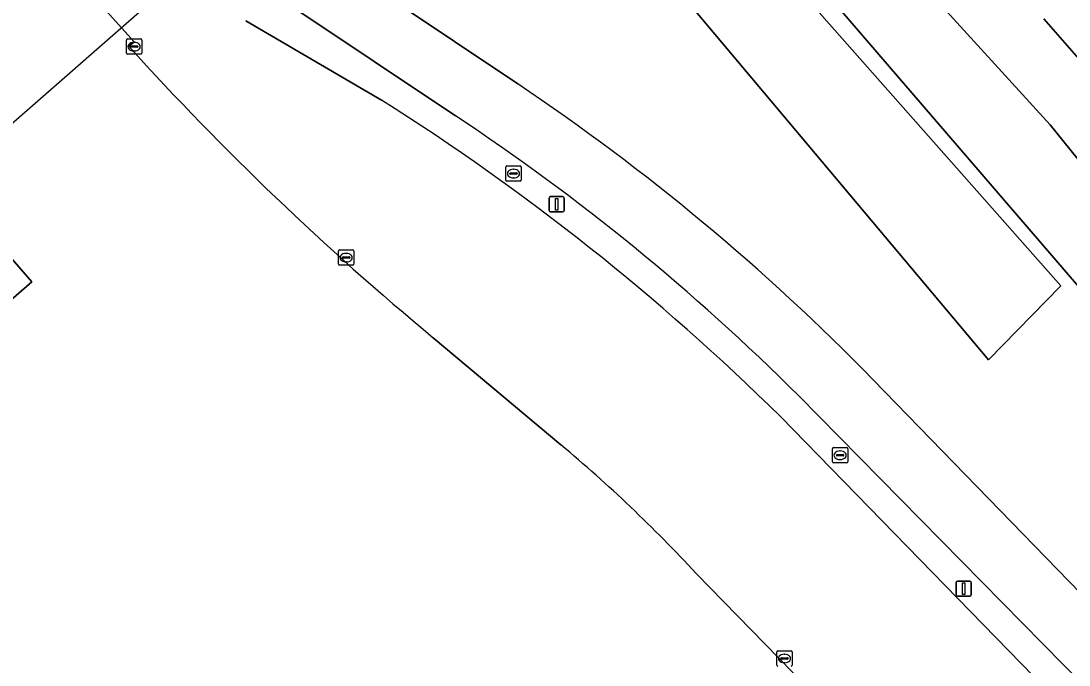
# Model space of a CAD drawing. Extents: x 155018 to 156648, y 383979 to 385733.
# Drawn here: x 155924.9 to 155993.3, y 385352.5 to 385394.5 of the extents above; entities that cross this region are included whole.
import ezdxf

# ---------------------------------------------------------------- set-up
doc = ezdxf.new("R2010")
doc.units = 0
for name, color, linetype in [('IMGEO_Berm_groen', 7, 'Continuous'), ('IMGEO_Brandkraan', 7, 'Continuous'), ('IMGEO_Erf', 7, 'Continuous'), ('IMGEO_Gemengd_bos', 7, 'Continuous'), ('IMGEO_Groenvoorziening', 7, 'Continuous'), ('IMGEO_Hek', 7, 'Continuous'), ('IMGEO_Kolk', 7, 'Continuous'), ('IMGEO_Lichtmast', 7, 'Continuous'), ('IMGEO_Loofbos', 7, 'Continuous'), ('IMGEO_Pand_vergunning_verleend', 7, 'Continuous'), ('IMGEO_Rijbaan_lokaal_gesloten', 7, 'Continuous'), ('IMGEO_Rioolput', 7, 'Continuous')]:
    doc.layers.add(name, color=color, linetype=linetype)

msp = doc.modelspace()

# ---------------------------------------------------------------- linework, layer by layer
at = {"layer": 'IMGEO_Berm_groen'}
for points in [[(155953.219, 385388.341), (155942.613, 385395.439)], [(155939.547, 385394.532), (155948.401, 385389.366)], [(155974.432, 385368.716), (156003.355, 385339.034), (156004.822, 385340.421), (155975.626, 385370.072)]]:
    msp.add_lwpolyline(points, dxfattribs=at)
for centre, radius, start, end in [((155865.412, 385258.02), 155.367, 45.43716, 57.71397), ((155873.087, 385267.183), 145.26, 45.0976, 56.51992)]:
    msp.add_arc(centre, radius, start, end, dxfattribs=at)
at = {"layer": 'IMGEO_Brandkraan'}
for p, q in [((155974.266, 385353.438), (155975.118, 385353.438)), ((155974.191, 385352.512), (155974.191, 385353.364)), ((155974.45, 385352.932), (155974.45, 385352.944)), ((155974.888, 385352.895), (155974.49, 385352.895)), ((155974.493, 385352.981), (155974.891, 385352.981)), ((155974.679, 385353.218), (155974.704, 385353.218)), ((155974.934, 385352.944), (155974.934, 385352.932)), ((155975.192, 385353.364), (155975.192, 385352.512)), ((155974.702, 385352.658), (155974.677, 385352.658))]:
    msp.add_line(p, q, dxfattribs=at)
for points in [[(155974.266, 385353.438), (155975.118, 385353.438)], [(155974.191, 385352.512), (155974.191, 385353.364)], [(155975.192, 385353.364), (155975.192, 385352.512)]]:
    msp.add_lwpolyline(points, dxfattribs=at)
for centre, radius, start, end in [((155974.268, 385353.362), 0.0765, 91.55205, 178.44795), ((155974.268, 385353.362), 0.0765, 91.55205, 178.44795), ((155975.116, 385353.362), 0.0765, 1.55205, 88.44795), ((155975.116, 385353.362), 0.0765, 1.55205, 88.44795), ((155974.49, 385352.941), 0.0403, 85.87752, 175.75265), ((155974.487, 385352.931), 0.0366, 178.93798, 274.71019), ((155974.891, 385352.938), 0.043, 264.86636, 352.45326), ((155974.895, 385352.943), 0.0386, 1.73085, 96.63898), ((155974.268, 385352.514), 0.0765, 181.55205, 268.44795), ((155974.268, 385352.514), 0.0765, 181.55205, 268.44795), ((155975.116, 385352.514), 0.0765, 271.55205, 358.44795), ((155975.116, 385352.514), 0.0765, 271.55205, 358.44795)]:
    msp.add_arc(centre, radius, start, end, dxfattribs=at)
for centre, major_axis, ratio, start_param, end_param in [((155974.678, 385352.938), (-0.387, 0.002), 0.722429, 4.712389, 7.853982), ((155974.703, 385352.938), (-0.39, 0.002), 0.717154, 1.570796, 4.712389)]:
    msp.add_ellipse(centre, major_axis=major_axis, ratio=ratio, start_param=start_param, end_param=end_param, dxfattribs=at)
at = {"layer": 'IMGEO_Erf'}
msp.add_lwpolyline([(155809.671, 385511.542), (155774.106, 385481.284), (155842.25, 385412.678), (155851.875, 385412.439), (155851.681, 385412.257), (155852.005, 385411.912), (155852.109, 385411.801), (155852.342, 385412.019), (155858.296, 385405.189), (155858.044, 385404.978), (155858.249, 385404.733), (155858.453, 385404.488), (155858.759, 385404.743), (155901.201, 385356.294), (155925.58, 385377.52), (155870.394, 385441.17), (155858.722, 385454.469), (155849.016, 385465.525), (155838.033, 385477.988), (155831.64, 385486.199), (155828.766, 385489.425), (155817.359, 385502.328), (155815.13, 385504.938), (155812.696, 385507.548)], close=True, dxfattribs=at)
at = {"layer": 'IMGEO_Gemengd_bos'}
for points in [[(155931.903, 385392.88), (155932.243, 385393.181), (155928.219, 385397.645), (155923.555, 385403.007), (155903.373, 385426.397), (155864.43, 385471.35), (155825.181, 385516.83), (155824.815, 385516.504), (155778.005, 385570.543)], [(155733.219, 385521.321), (155755.112, 385500), (155774.106, 385481.284), (155809.671, 385511.542), (155812.696, 385507.548), (155815.13, 385504.938), (155817.359, 385502.328), (155828.766, 385489.425), (155831.64, 385486.199), (155838.033, 385477.988), (155849.016, 385465.525), (155858.722, 385454.469), (155870.394, 385441.17), (155925.58, 385377.52), (155901.201, 385356.294), (155905.155, 385351.781), (155904.334, 385350.966), (155930.931, 385324.528)], [(155960.089, 385366.883), (155951.773, 385373.866)], [(155933.834, 385326.386), (155942.093, 385334.558), (155943.737, 385336.267), (155948.405, 385331.897), (155946.63, 385330.081), (155938.46, 385321.812), (155932.981, 385316.172), (155935.546, 385314.208), (155935.602, 385314.172), (155964.637, 385295.71), (155964.964, 385295.695), (155972.433, 385307.151), (155976.865, 385313.477), (155981.43, 385319.582), (155986.242, 385325.297), (155992.722, 385333.322), (155991.963, 385334.007), (155992.445, 385334.457), (155991.42, 385335.449), (155968.928, 385358.487)]]:
    msp.add_lwpolyline(points, dxfattribs=at)
for centre, radius, start, end in [((156073.383, 385520.84), 190.762, 222.12742, 230.39481), ((155899.125, 385293.852), 95.132, 42.79868, 50.14608)]:
    msp.add_arc(centre, radius, start, end, dxfattribs=at)
at = {"layer": 'IMGEO_Groenvoorziening'}
for points in [[(155849.256, 385534.694), (155879.012, 385500), (155944.73, 385423.906), (155976.23, 385386.429), (155988.002, 385372.423), (155992.72, 385377.251), (155980.942, 385390.581), (155962.548, 385411.4), (155885.805, 385500), (155868.562, 385520.104), (155825.768, 385569.998)], [(155868.562, 385520.104), (155885.805, 385500), (155962.548, 385411.4), (155980.942, 385390.581), (155992.72, 385377.251), (155988.002, 385372.423), (155976.23, 385386.429), (155944.73, 385423.906), (155879.012, 385500), (155849.256, 385534.694)], [(156019.779, 385362.556), (156022.186, 385359.987), (156022.135, 385358.901), (156021.343, 385357.586), (156020.034, 385356.564), (156018.023, 385356.072), (156017.415, 385355.744), (155997.625, 385377.802), (155995.369, 385375.497), (155969.716, 385405.314), (155887.441, 385499.942), (155887.37, 385500.025), (155887.338, 385500.062), (155869.459, 385520.912)], [(155944.888, 385398.748), (155957.28, 385390.421)], [(155991.628, 385394.666), (156000, 385385.109), (156004.834, 385379.59)], [(155980.487, 385371.122), (155996.282, 385354.883)]]:
    msp.add_lwpolyline(points, dxfattribs=at)
msp.add_arc((155875.985, 385269.061), 146.072, 44.32289, 56.18312, dxfattribs=at)
at = {"layer": 'IMGEO_Hek'}
msp.add_lwpolyline([(155995.369, 385375.497), (155969.716, 385405.314), (155887.441, 385499.942), (155887.37, 385500.025)], dxfattribs=at)
at = {"layer": 'IMGEO_Kolk'}
for p, q in [((155931.743, 385392.43), (155931.743, 385393.282)), ((155931.818, 385393.356), (155932.67, 385393.356)), ((155932.231, 385393.136), (155932.256, 385393.136)), ((155932.744, 385393.282), (155932.744, 385392.43)), ((155932.002, 385392.85), (155932.002, 385392.862)), ((155932.44, 385392.813), (155932.042, 385392.813)), ((155932.045, 385392.899), (155932.443, 385392.899)), ((155932.254, 385392.576), (155932.229, 385392.576)), ((155932.486, 385392.862), (155932.486, 385392.85)), ((155932.67, 385392.356), (155931.818, 385392.356)), ((155945.583, 385378.666), (155945.583, 385379.518)), ((155945.658, 385379.592), (155946.51, 385379.592)), ((155946.584, 385379.518), (155946.584, 385378.666)), ((155945.842, 385379.086), (155945.842, 385379.098)), ((155946.28, 385379.049), (155945.882, 385379.049)), ((155945.885, 385379.135), (155946.283, 385379.135)), ((155946.094, 385378.812), (155946.069, 385378.812)), ((155946.071, 385379.372), (155946.096, 385379.372)), ((155946.326, 385379.098), (155946.326, 385379.086)), ((155946.51, 385378.592), (155945.658, 385378.592))]:
    msp.add_line(p, q, dxfattribs=at)
for points in [[(155931.743, 385392.43), (155931.743, 385393.282)], [(155931.818, 385393.356), (155932.67, 385393.356)], [(155932.744, 385393.282), (155932.744, 385392.43)], [(155932.67, 385392.356), (155931.818, 385392.356)], [(155945.583, 385378.666), (155945.583, 385379.518)], [(155945.658, 385379.592), (155946.51, 385379.592)], [(155946.584, 385379.518), (155946.584, 385378.666)], [(155946.51, 385378.592), (155945.658, 385378.592)]]:
    msp.add_lwpolyline(points, dxfattribs=at)
for centre, radius, start, end in [((155931.82, 385393.28), 0.0765, 91.55205, 178.44795), ((155931.82, 385393.28), 0.0765, 91.55205, 178.44795), ((155932.668, 385393.28), 0.0765, 1.55205, 88.44795), ((155932.668, 385393.28), 0.0765, 1.55205, 88.44795), ((155931.82, 385392.432), 0.0765, 181.55205, 268.44795), ((155931.82, 385392.432), 0.0765, 181.55205, 268.44795), ((155932.042, 385392.859), 0.0403, 85.87752, 175.75265), ((155932.039, 385392.849), 0.0366, 178.93798, 274.71019), ((155932.443, 385392.856), 0.043, 264.86636, 352.45326), ((155932.447, 385392.861), 0.0386, 1.73085, 96.63898), ((155932.668, 385392.432), 0.0765, 271.55205, 358.44795), ((155932.668, 385392.432), 0.0765, 271.55205, 358.44795), ((155945.66, 385379.516), 0.0765, 91.55205, 178.44795), ((155945.66, 385379.516), 0.0765, 91.55205, 178.44795), ((155946.508, 385379.516), 0.0765, 1.55205, 88.44795), ((155946.508, 385379.516), 0.0765, 1.55205, 88.44795), ((155945.882, 385379.095), 0.0403, 85.87752, 175.75265), ((155945.879, 385379.085), 0.0366, 178.93798, 274.71019), ((155946.283, 385379.092), 0.043, 264.86636, 352.45326), ((155946.287, 385379.097), 0.0386, 1.73085, 96.63898), ((155945.66, 385378.668), 0.0765, 181.55205, 268.44795), ((155945.66, 385378.668), 0.0765, 181.55205, 268.44795), ((155946.508, 385378.668), 0.0765, 271.55205, 358.44795), ((155946.508, 385378.668), 0.0765, 271.55205, 358.44795)]:
    msp.add_arc(centre, radius, start, end, dxfattribs=at)
for centre, major_axis, ratio, start_param, end_param in [((155932.23, 385392.856), (-0.387, 0.002), 0.722429, 4.712389, 7.853982), ((155932.255, 385392.856), (-0.39, 0.002), 0.717154, 1.570796, 4.712389), ((155946.07, 385379.092), (-0.387, 0.002), 0.722429, 4.712389, 7.853982), ((155946.095, 385379.092), (-0.39, 0.002), 0.717154, 1.570796, 4.712389)]:
    msp.add_ellipse(centre, major_axis=major_axis, ratio=ratio, start_param=start_param, end_param=end_param, dxfattribs=at)
at = {"layer": 'IMGEO_Lichtmast'}
for p, q in [((155959.325, 385382.174), (155959.325, 385382.974)), ((155959.325, 385382.974), (155959.325, 385382.174)), ((155959.425, 385383.074), (155960.215, 385383.074)), ((155960.215, 385383.074), (155959.425, 385383.074)), ((155960.315, 385382.974), (155960.315, 385382.174)), ((155960.315, 385382.174), (155960.315, 385382.974)), ((155960.215, 385382.074), (155959.425, 385382.074)), ((155959.425, 385382.074), (155960.215, 385382.074)), ((155985.888, 385357.094), (155985.888, 385357.894)), ((155985.888, 385357.894), (155985.888, 385357.094)), ((155985.988, 385357.994), (155986.778, 385357.994)), ((155986.778, 385357.994), (155985.988, 385357.994)), ((155986.878, 385357.894), (155986.878, 385357.094)), ((155986.878, 385357.094), (155986.878, 385357.894)), ((155986.778, 385356.994), (155985.988, 385356.994)), ((155985.988, 385356.994), (155986.778, 385356.994))]:
    msp.add_line(p, q, dxfattribs=at)
for points in [[(155959.745, 385382.949), (155959.895, 385382.949), (155959.895, 385382.199), (155959.745, 385382.199), (155959.745, 385382.949)], [(155986.308, 385357.869), (155986.458, 385357.869), (155986.458, 385357.119), (155986.308, 385357.119), (155986.308, 385357.869)]]:
    msp.add_lwpolyline(points, dxfattribs=at)
for centre, start, end in [((155959.425, 385382.974), 90, 180), ((155959.425, 385382.974), 90, 180), ((155960.215, 385382.974), 0, 90), ((155960.215, 385382.974), 360, 90), ((155959.425, 385382.174), 180, 270), ((155959.425, 385382.174), 180, 270), ((155960.215, 385382.174), 270, 0), ((155960.215, 385382.174), 270, 0), ((155985.988, 385357.894), 90, 180), ((155985.988, 385357.894), 90, 180), ((155986.778, 385357.894), 0, 90), ((155986.778, 385357.894), 360, 90), ((155985.988, 385357.094), 180, 270), ((155985.988, 385357.094), 180, 270), ((155986.778, 385357.094), 270, 0), ((155986.778, 385357.094), 270, 0)]:
    msp.add_arc(centre, 0.1, start, end, dxfattribs=at)
at = {"layer": 'IMGEO_Loofbos'}
for points in [[(155739, 385675.581), (155752.832, 385658.702), (155782.921, 385621.515), (155784.1, 385622.382), (155820.427, 385578.306), (155824.568, 385577.256), (155827.294, 385574.063), (155826.762, 385570.704), (155869.459, 385520.912), (155887.338, 385500.062), (155887.37, 385500.025), (155887.441, 385499.942), (155969.716, 385405.314), (155995.369, 385375.497), (155997.625, 385377.802), (156017.415, 385355.744), (156019.014, 385356.997)], [(155874.298, 385520.299), (155877.785, 385516.249), (155892.789, 385500), (155903.161, 385487.107), (155909.47, 385479.769), (155914.418, 385473.703), (155921.397, 385465.857), (155925.709, 385460.68), (155932.879, 385452.714), (155947.611, 385436.894), (155949.85, 385434.656), (155954.185, 385429.319), (155958.041, 385424.012), (155963.753, 385417.719), (155969.431, 385412.166), (155970.24, 385411.661), (155974.317, 385406.722), (155984.601, 385395.931), (155992.027, 385387.75), (155996.056, 385382.767), (155999.008, 385378.723), (156001.48, 385375.849), (156011.297, 385366.15), (156018.959, 385357.378)], [(156018.959, 385357.378), (156011.297, 385366.15), (156001.48, 385375.849), (155999.008, 385378.723), (155996.056, 385382.767), (155992.027, 385387.75), (155984.601, 385395.931)], [(156004.834, 385379.59), (156000, 385385.109), (155991.628, 385394.666)]]:
    msp.add_lwpolyline(points, dxfattribs=at)
at = {"layer": 'IMGEO_Pand_vergunning_verleend'}
msp.add_lwpolyline([(155829.909, 385515.545), (155936.624, 385398.661), (155901.283, 385367.717), (155789.197, 385481.205)], close=True, dxfattribs=at)
at = {"layer": 'IMGEO_Rijbaan_lokaal_gesloten'}
for points in [[(155778.005, 385570.543), (155824.815, 385516.504), (155825.181, 385516.83), (155864.43, 385471.35), (155903.373, 385426.397), (155923.555, 385403.007), (155928.219, 385397.645), (155932.243, 385393.181), (155931.903, 385392.88)], [(155957.28, 385390.421), (155944.888, 385398.748)], [(155942.613, 385395.439), (155953.219, 385388.341)], [(155948.401, 385389.366), (155939.547, 385394.532)], [(155951.773, 385373.866), (155960.089, 385366.883)], [(155996.282, 385354.883), (155980.487, 385371.122)], [(155975.626, 385370.072), (156004.822, 385340.421)], [(155999.1, 385325.412), (156008.444, 385333.759), (156005.679, 385336.625), (156003.355, 385339.034), (155974.432, 385368.716)], [(155968.928, 385358.487), (155991.42, 385335.449), (155992.445, 385334.457), (155993.237, 385333.691)]]:
    msp.add_lwpolyline(points, dxfattribs=at)
for centre, radius, start, end in [((156073.383, 385520.84), 190.762, 222.12742, 230.39481), ((155875.985, 385269.061), 146.072, 44.32289, 56.18312), ((155865.412, 385258.02), 155.367, 45.43716, 57.71397), ((155873.087, 385267.183), 145.26, 45.0976, 56.51992), ((155899.125, 385293.852), 95.132, 42.79868, 50.14608)]:
    msp.add_arc(centre, radius, start, end, dxfattribs=at)
at = {"layer": 'IMGEO_Rioolput'}
for p, q in [((155956.506, 385384.147), (155956.506, 385384.999)), ((155956.581, 385385.073), (155957.433, 385385.073)), ((155956.994, 385384.853), (155957.019, 385384.853)), ((155957.507, 385384.999), (155957.507, 385384.147)), ((155956.765, 385384.567), (155956.765, 385384.579)), ((155957.203, 385384.53), (155956.805, 385384.53)), ((155956.808, 385384.616), (155957.206, 385384.616)), ((155957.017, 385384.293), (155956.992, 385384.293)), ((155957.249, 385384.579), (155957.249, 385384.567)), ((155957.433, 385384.073), (155956.581, 385384.073)), ((155977.82, 385365.774), (155977.82, 385366.626)), ((155977.895, 385366.7), (155978.747, 385366.7)), ((155978.308, 385366.48), (155978.333, 385366.48)), ((155978.821, 385366.626), (155978.821, 385365.774)), ((155978.747, 385365.7), (155977.895, 385365.7)), ((155978.079, 385366.194), (155978.079, 385366.206)), ((155978.517, 385366.157), (155978.119, 385366.157)), ((155978.122, 385366.243), (155978.52, 385366.243)), ((155978.331, 385365.92), (155978.306, 385365.92)), ((155978.563, 385366.206), (155978.563, 385366.194))]:
    msp.add_line(p, q, dxfattribs=at)
for points in [[(155956.506, 385384.147), (155956.506, 385384.999)], [(155956.581, 385385.073), (155957.433, 385385.073)], [(155957.507, 385384.999), (155957.507, 385384.147)], [(155957.433, 385384.073), (155956.581, 385384.073)], [(155977.82, 385365.774), (155977.82, 385366.626)], [(155977.895, 385366.7), (155978.747, 385366.7)], [(155978.821, 385366.626), (155978.821, 385365.774)], [(155978.747, 385365.7), (155977.895, 385365.7)]]:
    msp.add_lwpolyline(points, dxfattribs=at)
for centre, radius, start, end in [((155956.583, 385384.997), 0.0765, 91.55205, 178.44795), ((155956.583, 385384.997), 0.0765, 91.55205, 178.44795), ((155957.431, 385384.997), 0.0765, 1.55205, 88.44795), ((155957.431, 385384.997), 0.0765, 1.55205, 88.44795), ((155956.805, 385384.576), 0.0403, 85.87752, 175.75265), ((155956.802, 385384.566), 0.0366, 178.93798, 274.71019), ((155957.206, 385384.573), 0.043, 264.86636, 352.45326), ((155957.21, 385384.578), 0.0386, 1.73085, 96.63898), ((155956.583, 385384.149), 0.0765, 181.55205, 268.44795), ((155956.583, 385384.149), 0.0765, 181.55205, 268.44795), ((155957.431, 385384.149), 0.0765, 271.55205, 358.44795), ((155957.431, 385384.149), 0.0765, 271.55205, 358.44795), ((155977.897, 385366.624), 0.0765, 91.55205, 178.44795), ((155977.897, 385366.624), 0.0765, 91.55205, 178.44795), ((155978.745, 385366.624), 0.0765, 1.55205, 88.44795), ((155978.745, 385366.624), 0.0765, 1.55205, 88.44795), ((155977.897, 385365.776), 0.0765, 181.55205, 268.44795), ((155977.897, 385365.776), 0.0765, 181.55205, 268.44795), ((155978.119, 385366.203), 0.0403, 85.87752, 175.75265), ((155978.116, 385366.193), 0.0366, 178.93798, 274.71019), ((155978.52, 385366.2), 0.043, 264.86636, 352.45326), ((155978.524, 385366.205), 0.0386, 1.73085, 96.63898), ((155978.745, 385365.776), 0.0765, 271.55205, 358.44795), ((155978.745, 385365.776), 0.0765, 271.55205, 358.44795)]:
    msp.add_arc(centre, radius, start, end, dxfattribs=at)
for centre, major_axis, ratio, start_param, end_param in [((155956.993, 385384.573), (-0.387, 0.002), 0.722429, 4.712389, 7.853982), ((155957.018, 385384.573), (-0.39, 0.002), 0.717154, 1.570796, 4.712389), ((155978.307, 385366.2), (-0.387, 0.002), 0.722429, 4.712389, 7.853982), ((155978.332, 385366.2), (-0.39, 0.002), 0.717154, 1.570796, 4.712389)]:
    msp.add_ellipse(centre, major_axis=major_axis, ratio=ratio, start_param=start_param, end_param=end_param, dxfattribs=at)

doc.saveas('drawing.dxf')
